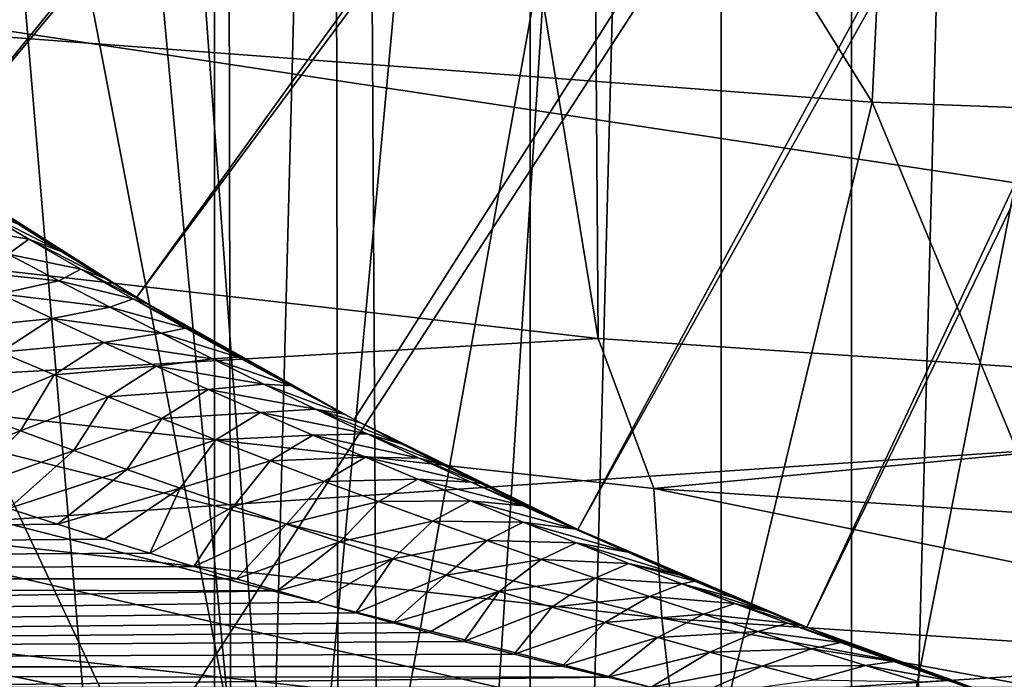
# Model space of a CAD drawing. Header units: metres. Extents: x -109 to 109, y -78 to 121.
# Tile 663 of 1056: x -5.05 to -3.05, y -40.42 to -39.08. Entities that reach past the tile are written whole.
import ezdxf

# ---------------------------------------------------------------- set-up
doc = ezdxf.new("R2010")
doc.units = ezdxf.units.M
doc.layers.add('solid_508554_SW0001', color=7, linetype='CONTINUOUS')

msp = doc.modelspace()

# ---------------------------------------------------------------- linework, layer by layer
at = {"layer": 'solid_508554_SW0001'}
for points in [[(-3.364592, -45.631424, -81.150002), (-3.364592, -20.517324, -81.150002), (-2.702876, -20.358459, -81.150002)], [(-2.702876, -45.790287, -81.150002), (-3.364592, -45.631424, -81.150002), (-2.702876, -20.358459, -81.150002)], [(-4.01723, -45.438103, -81.150002), (-4.01723, -20.710646, -81.150002), (-3.364592, -20.517324, -81.150002)], [(-3.364592, -45.631424, -81.150002), (-4.01723, -45.438103, -81.150002), (-3.364592, -20.517324, -81.150002)], [(-4.658784, -45.210922, -81.150002), (-4.658784, -20.937828, -81.150002), (-4.01723, -20.710646, -81.150002)], [(-4.01723, -45.438103, -81.150002), (-4.658784, -45.210922, -81.150002), (-4.01723, -20.710646, -81.150002)], [(-5.287572, -44.950462, -81.150002), (-5.287572, -21.198286, -81.150002), (-4.658784, -20.937828, -81.150002)], [(-4.658784, -45.210922, -81.150002), (-5.287572, -44.950462, -81.150002), (-4.658784, -20.937828, -81.150002)], [(-3.879439, -39.730164, -1.746452), (-3.969077, -27.527006, -9.362324), (-5.913657, -27.305088, -8.97795)], [(-5.7801, -39.513256, -1.37076), (-3.879439, -39.730164, -1.746452), (-5.913657, -27.305088, -8.97795)], [(-1.94756, -39.861008, -1.973082), (-1.992561, -27.660873, -9.594191), (-3.969077, -27.527006, -9.362324)], [(-3.879439, -39.730164, -1.746452), (-1.94756, -39.861008, -1.973082), (-3.969077, -27.527006, -9.362324)], [(-5.485802, -28.125662, -12.478029), (-4.309449, -44.027363, -2.801788), (-6.423145, -43.793064, -2.395972)], [(-5.485802, -28.125662, -12.478029), (-4.401103, -28.233006, -12.663955), (-4.309449, -44.027363, -2.801788)], [(-2.331927, -28.132143, 47.878933), (-4.647057, -28.280375, 47.622189), (-2.321532, -40.370384, 54.803505)], [(-4.401103, -28.233006, -12.663955), (-3.308108, -28.316706, -12.808928), (-4.309449, -44.027363, -2.801788)], [(-4.647057, -28.280375, 47.622189), (-6.928705, -28.526241, 47.196339), (-4.626338, -40.517956, 54.547905)], [(-4.647057, -28.280375, 47.622189), (-4.626338, -40.517956, 54.547905), (-2.321532, -40.370384, 54.803505)], [(-3.308108, -28.316706, -12.808928), (-2.162955, -44.168655, -3.046519), (-4.309449, -44.027363, -2.801788)], [(-3.308108, -28.316706, -12.808928), (-2.208876, -28.376604, -12.912677), (-2.162955, -44.168655, -3.046519)], [(-6.928705, -28.526241, 47.196339), (-6.897811, -40.762726, 54.123951), (-4.626338, -40.517956, 54.547905)], [(-4.406734, -41.241489, 52.66888), (-4.42756, -29.271738, 45.894627), (-2.222234, -29.12657, 46.146065)], [(-2.211783, -41.097004, 52.919136), (-4.406734, -41.241489, 52.66888), (-2.222234, -29.12657, 46.146065)], [(-6.568147, -41.481075, 52.253902), (-6.599189, -29.512455, 45.477692), (-4.42756, -29.271738, 45.894627)], [(-4.406734, -41.241489, 52.66888), (-6.568147, -41.481075, 52.253902), (-4.42756, -29.271738, 45.894627)], [(-1.822281, -31.736343, 41.03104), (-1.822281, -51.402096, 6.96896), (-3.629026, -51.276081, 7.187222)], [(-1.822281, -31.736343, 41.03104), (-3.629026, -51.276081, 7.187222), (-3.629026, -31.862358, 40.812778)], [(-1.822281, -51.448475, 6.995737), (-1.822281, -31.782722, 41.057816), (-3.629026, -31.908737, 40.839554)], [(-3.629026, -31.862358, 40.812778), (-3.629026, -51.276081, 7.187222), (-5.404819, -51.067249, 7.548927)], [(-3.629026, -31.862358, 40.812778), (-5.404819, -51.067249, 7.548927), (-5.404819, -32.07119, 40.451073)], [(-3.629026, -51.32246, 7.214), (-3.629026, -31.908737, 40.839554), (-5.404819, -32.117569, 40.477848)], [(-1.822281, -51.448475, 6.995737), (-3.629026, -31.908737, 40.839554), (-3.629026, -51.32246, 7.214)], [(-3.629026, -51.32246, 7.214), (-5.404819, -32.117569, 40.477848), (-5.404819, -51.113628, 7.575704)], [(-0.695007, -33.769382, -57.858181), (-5.658079, -39.08078, -61.959896), (-5.24503, -39.374992, -61.929619)], [(-0.623537, -33.834156, -57.858181), (-0.695007, -33.769382, -57.858181), (-5.24503, -39.374992, -61.929619)], [(-0.623537, -33.834156, -57.858181), (-5.24503, -39.374992, -61.929619), (-4.816976, -39.646347, -61.901516)], [(-0.546063, -33.891617, -57.858181), (-0.623537, -33.834156, -57.858181), (-4.816976, -39.646347, -61.901516)], [(-0.546063, -33.891617, -57.858181), (-4.816976, -39.646347, -61.901516), (-4.375148, -39.894115, -61.875706)], [(-0.546063, -33.891617, -57.858181), (-4.375148, -39.894115, -61.875706), (-3.920656, -40.117702, -61.852291)], [(-0.46333, -33.941204, -57.858181), (-0.546063, -33.891617, -57.858181), (-3.920656, -40.117702, -61.852291)], [(-0.46333, -33.941204, -57.858181), (-3.920656, -40.117702, -61.852291), (-3.454978, -40.316406, -61.831375)], [(-0.376135, -33.982445, -57.858181), (-0.46333, -33.941204, -57.858181), (-3.454978, -40.316406, -61.831375)], [(-0.376135, -33.982445, -57.858181), (-3.454978, -40.316406, -61.831375), (-2.979558, -40.489655, -61.813065)], [(-5.52757, -39.083996, 113.289856), (-3.322284, -39.249992, 113.385315), (-5.288946, -36.098446, 118.666252)], [(-3.322284, -39.249992, 113.385315), (-3.176825, -36.209187, 118.729919), (-5.288946, -36.098446, 118.666252)], [(-3.322284, -39.249992, 113.385315), (-1.108306, -39.332588, 113.432899), (-3.176825, -36.209187, 118.729919)], [(-1.108306, -39.332588, 113.432899), (-1.059466, -36.264233, 118.761635), (-3.176825, -36.209187, 118.729919)], [(-4.900442, -40.748657, 98.549866), (-5.186064, -37.36367, 105.071854), (-2.596039, -37.199959, 104.986679)], [(-3.269912, -40.630043, 98.488197), (-4.900442, -40.748657, 98.549866), (-2.596039, -37.199959, 104.986679)], [(-1.635842, -40.558823, 98.451164), (-3.269912, -40.630043, 98.488197), (-2.596039, -37.199959, 104.986679)], [(-4.900442, -40.748657, 98.549866), (-6.525666, -40.914528, 98.636101), (-5.186064, -37.36367, 105.071854)], [(-14.743219, -37.647823, -47.331551), (9.069128, -40.438595, -53.264668), (3.769285, -40.438595, -53.264671)], [(-3.769297, -40.438595, -53.264671), (-14.743219, -37.647823, -47.331551), (3.769285, -40.438595, -53.264671)], [(-14.743219, -37.647823, -47.331551), (14.36897, -40.438622, -53.264729), (9.069128, -40.438595, -53.264668)], [(-14.743219, -37.647823, -47.331551), (14.743219, -37.647823, -47.331551), (14.36897, -40.438622, -53.264729)], [(-3.769297, -40.438595, -53.264671), (-9.069127, -40.438595, -53.264668), (-14.743219, -37.647823, -47.331551)], [(14.998933, -38.741135, -42.284145), (-14.998933, -38.741135, -42.284145), (-14.712831, -40.748386, -46.395153)], [(14.748604, -40.4907, -45.859692), (14.998933, -38.741135, -42.284145), (-14.712831, -40.748386, -46.395153)], [(-6.051652, -42.033009, 107.892433), (-4.04395, -42.245338, 108.014519), (-5.52757, -39.083996, 113.289856)], [(-4.04395, -42.245338, 108.014519), (-3.322284, -39.249992, 113.385315), (-5.52757, -39.083996, 113.289856)], [(-4.04395, -42.245338, 108.014519), (-2.024637, -42.372395, 108.087708), (-3.322284, -39.249992, 113.385315)], [(-2.024637, -42.372395, 108.087708), (-1.108306, -39.332588, 113.432899), (-3.322284, -39.249992, 113.385315)], [(-4.880474, -39.608112, -57.236687), (-4.816976, -39.646347, -61.901516), (-5.24503, -39.374992, -61.929619)], [(-4.968727, -39.553833, -57.293968), (-4.880474, -39.608112, -57.236687), (-5.24503, -39.374992, -61.929619)], [(-5.056464, -39.498524, -57.349937), (-4.968727, -39.553833, -57.293968), (-5.24503, -39.374992, -61.929619)], [(-5.035818, -39.528133, -57.103989), (-5.141044, -39.466434, -57.132545), (-5.18082, -39.504017, -56.891224)], [(-5.141044, -39.466434, -57.132545), (-4.968727, -39.553833, -57.293968), (-5.056464, -39.498524, -57.349937)], [(-5.035818, -39.528133, -57.103989), (-4.968727, -39.553833, -57.293968), (-5.141044, -39.466434, -57.132545)], [(-5.613091, -39.830093, -1.193142), (-3.879439, -39.730164, -1.746452), (-5.7801, -39.513256, -1.37076)], [(-5.035818, -39.528133, -57.103989), (-5.18082, -39.504017, -56.891224), (-5.077988, -39.558834, -56.862553)], [(-4.930135, -39.589123, -57.074051), (-5.035818, -39.528133, -57.103989), (-5.077988, -39.558834, -56.862553)], [(-5.035818, -39.528133, -57.103989), (-4.880474, -39.608112, -57.236687), (-4.968727, -39.553833, -57.293968)], [(-4.930135, -39.589123, -57.074051), (-4.880474, -39.608112, -57.236687), (-5.035818, -39.528133, -57.103989)], [(-4.97478, -39.612968, -56.832703), (-5.077988, -39.558834, -56.862553), (-5.198796, -39.589104, -56.649063)], [(-4.930135, -39.589123, -57.074051), (-5.077988, -39.558834, -56.862553), (-4.97478, -39.612968, -56.832703)], [(-4.97478, -39.612968, -56.832703), (-5.198796, -39.589104, -56.649063), (-5.093929, -39.639408, -56.618015)], [(-4.82401, -39.649403, -57.04274), (-4.930135, -39.589123, -57.074051), (-4.97478, -39.612968, -56.832703)], [(-4.930135, -39.589123, -57.074051), (-4.79248, -39.660915, -57.1786), (-4.880474, -39.608112, -57.236687)], [(-4.82401, -39.649403, -57.04274), (-4.79248, -39.660915, -57.1786), (-4.930135, -39.589123, -57.074051)], [(-4.871214, -39.666424, -56.801674), (-4.97478, -39.612968, -56.832703), (-5.093929, -39.639408, -56.618015)], [(-4.82401, -39.649403, -57.04274), (-4.97478, -39.612968, -56.832703), (-4.871214, -39.666424, -56.801674)], [(-4.880474, -39.608112, -57.236687), (-4.79248, -39.660915, -57.1786), (-4.816976, -39.646347, -61.901516)], [(-4.988752, -39.688976, -56.585888), (-5.093929, -39.639408, -56.618015), (-5.202677, -39.711159, -56.411243)], [(-4.871214, -39.666424, -56.801674), (-5.093929, -39.639408, -56.618015), (-4.988752, -39.688976, -56.585888)], [(-4.717463, -39.708973, -57.010048), (-4.82401, -39.649403, -57.04274), (-4.871214, -39.666424, -56.801674)], [(-4.82401, -39.649403, -57.04274), (-4.704986, -39.712132, -57.119808), (-4.79248, -39.660915, -57.1786)], [(-4.717463, -39.708973, -57.010048), (-4.704986, -39.712132, -57.119808), (-4.82401, -39.649403, -57.04274)], [(-4.395293, -39.883488, -56.903545), (-4.375148, -39.894115, -61.875706), (-4.816976, -39.646347, -61.901516)], [(-4.444446, -39.857304, -56.938637), (-4.395293, -39.883488, -56.903545), (-4.816976, -39.646347, -61.901516)], [(-4.530214, -39.810707, -56.999191), (-4.444446, -39.857304, -56.938637), (-4.816976, -39.646347, -61.901516)], [(-4.617328, -39.762188, -57.059807), (-4.530214, -39.810707, -56.999191), (-4.816976, -39.646347, -61.901516)], [(-4.704986, -39.712132, -57.119808), (-4.617328, -39.762188, -57.059807), (-4.816976, -39.646347, -61.901516)], [(-4.79248, -39.660915, -57.1786), (-4.704986, -39.712132, -57.119808), (-4.816976, -39.646347, -61.901516)], [(-4.767307, -39.719196, -56.769463), (-4.871214, -39.666424, -56.801674), (-4.988752, -39.688976, -56.585888)], [(-4.717463, -39.708973, -57.010048), (-4.871214, -39.666424, -56.801674), (-4.767307, -39.719196, -56.769463)], [(-4.988752, -39.688976, -56.585888), (-5.202677, -39.711159, -56.411243), (-5.093717, -39.75779, -56.376308)], [(-4.883284, -39.737816, -56.552673), (-4.988752, -39.688976, -56.585888), (-5.093717, -39.75779, -56.376308)], [(-4.767307, -39.719196, -56.769463), (-4.988752, -39.688976, -56.585888), (-4.883284, -39.737816, -56.552673)], [(-4.610508, -39.76783, -56.975967), (-4.717463, -39.708973, -57.010048), (-4.767307, -39.719196, -56.769463)], [(-4.717463, -39.708973, -57.010048), (-4.617328, -39.762188, -57.059807), (-4.704986, -39.712132, -57.119808)], [(-4.610508, -39.76783, -56.975967), (-4.617328, -39.762188, -57.059807), (-4.717463, -39.708973, -57.010048)], [(-3.765963, -40.034843, -1.547778), (-3.879439, -39.730164, -1.746452), (-5.613091, -39.830093, -1.193142)], [(-4.663074, -39.77129, -56.736069), (-4.767307, -39.719196, -56.769463), (-4.883284, -39.737816, -56.552673)], [(-4.610508, -39.76783, -56.975967), (-4.767307, -39.719196, -56.769463), (-4.663074, -39.77129, -56.736069)], [(-3.765963, -40.034843, -1.547778), (-1.94756, -39.861008, -1.973082), (-3.879439, -39.730164, -1.746452)], [(-4.883284, -39.737816, -56.552673), (-5.093717, -39.75779, -56.376308), (-4.984521, -39.803585, -56.340355)], [(-4.777544, -39.785923, -56.518379), (-4.883284, -39.737816, -56.552673), (-4.984521, -39.803585, -56.340355)], [(-4.663074, -39.77129, -56.736069), (-4.883284, -39.737816, -56.552673), (-4.777544, -39.785923, -56.518379)], [(-4.984521, -39.803585, -56.340355), (-5.093717, -39.75779, -56.376308), (-5.160567, -39.876842, -56.168945)], [(-4.558529, -39.822704, -56.701477), (-4.663074, -39.77129, -56.736069), (-4.777544, -39.785923, -56.518379)], [(-4.503159, -39.825977, -56.940491), (-4.610508, -39.76783, -56.975967), (-4.663074, -39.77129, -56.736069)], [(-4.503159, -39.825977, -56.940491), (-4.663074, -39.77129, -56.736069), (-4.558529, -39.822704, -56.701477)], [(-4.610508, -39.76783, -56.975967), (-4.530214, -39.810707, -56.999191), (-4.617328, -39.762188, -57.059807)], [(-4.503159, -39.825977, -56.940491), (-4.530214, -39.810707, -56.999191), (-4.610508, -39.76783, -56.975967)], [(-4.777544, -39.785923, -56.518379), (-4.984521, -39.803585, -56.340355), (-4.875112, -39.848545, -56.303387)], [(-4.671547, -39.833305, -56.48299), (-4.777544, -39.785923, -56.518379), (-4.875112, -39.848545, -56.303387)], [(-4.558529, -39.822704, -56.701477), (-4.777544, -39.785923, -56.518379), (-4.671547, -39.833305, -56.48299)], [(-4.984521, -39.803585, -56.340355), (-5.160567, -39.876842, -56.168945), (-5.052715, -39.917416, -56.130856)], [(-4.875112, -39.848545, -56.303387), (-4.984521, -39.803585, -56.340355), (-5.052715, -39.917416, -56.130856)], [(-4.503159, -39.825977, -56.940491), (-4.444446, -39.857304, -56.938637), (-4.530214, -39.810707, -56.999191)], [(-5.613091, -39.830093, -1.193142), (-5.589058, -40.093872, -0.937283), (-3.749839, -40.297745, -1.290401)], [(-3.765963, -40.034843, -1.547778), (-5.613091, -39.830093, -1.193142), (-3.749839, -40.297745, -1.290401)], [(-4.671547, -39.833305, -56.48299), (-4.875112, -39.848545, -56.303387), (-4.765514, -39.892681, -56.265392)], [(-4.565315, -39.879967, -56.446499), (-4.671547, -39.833305, -56.48299), (-4.765514, -39.892681, -56.265392)], [(-4.453687, -39.873447, -56.665676), (-4.558529, -39.822704, -56.701477), (-4.671547, -39.833305, -56.48299)], [(-4.453687, -39.873447, -56.665676), (-4.671547, -39.833305, -56.48299), (-4.565315, -39.879967, -56.446499)], [(-4.453687, -39.873447, -56.665676), (-4.395293, -39.883488, -56.903545), (-4.558529, -39.822704, -56.701477)], [(-4.503159, -39.825977, -56.940491), (-4.558529, -39.822704, -56.701477), (-4.395293, -39.883488, -56.903545)], [(-4.503159, -39.825977, -56.940491), (-4.395293, -39.883488, -56.903545), (-4.444446, -39.857304, -56.938637)], [(-4.875112, -39.848545, -56.303387), (-5.052715, -39.917416, -56.130856), (-4.944749, -39.957111, -56.091908)], [(-4.765514, -39.892681, -56.265392), (-4.875112, -39.848545, -56.303387), (-4.944749, -39.957111, -56.091908)], [(-4.348561, -39.923519, -56.628647), (-4.453687, -39.873447, -56.665676), (-4.565315, -39.879967, -56.446499)], [(-4.453687, -39.873447, -56.665676), (-4.277531, -39.944721, -56.817886), (-4.360443, -39.901833, -56.878426)], [(-4.348561, -39.923519, -56.628647), (-4.277531, -39.944721, -56.817886), (-4.453687, -39.873447, -56.665676)], [(-4.453687, -39.873447, -56.665676), (-4.360443, -39.901833, -56.878426), (-4.395293, -39.883488, -56.903545)], [(-1.890174, -40.158321, -1.761644), (-1.94756, -39.861008, -1.973082), (-3.765963, -40.034843, -1.547778)], [(-5.160567, -39.876842, -56.168945), (-5.283609, -40.005047, -56.001266), (-5.052715, -39.917416, -56.130856)], [(-4.765514, -39.892681, -56.265392), (-4.944749, -39.957111, -56.091908), (-4.836699, -39.99593, -56.052097)], [(-4.655753, -39.935989, -56.22636), (-4.765514, -39.892681, -56.265392), (-4.836699, -39.99593, -56.052097)], [(-4.565315, -39.879967, -56.446499), (-4.765514, -39.892681, -56.265392), (-4.655753, -39.935989, -56.22636)], [(-4.458864, -39.925911, -56.408882), (-4.565315, -39.879967, -56.446499), (-4.655753, -39.935989, -56.22636)], [(-4.348561, -39.923519, -56.628647), (-4.565315, -39.879967, -56.446499), (-4.458864, -39.925911, -56.408882)], [(-4.395293, -39.883488, -56.903545), (-4.360443, -39.901833, -56.878426), (-4.375148, -39.894115, -61.875706)], [(-3.93214, -40.112423, -56.555492), (-3.920656, -40.117702, -61.852291), (-4.375148, -39.894115, -61.875706)], [(-4.022664, -40.070148, -56.626064), (-3.93214, -40.112423, -56.555492), (-4.375148, -39.894115, -61.875706)], [(-4.117301, -40.024689, -56.698246), (-4.022664, -40.070148, -56.626064), (-4.375148, -39.894115, -61.875706)], [(-4.196256, -39.98576, -56.757595), (-4.117301, -40.024689, -56.698246), (-4.375148, -39.894115, -61.875706)], [(-4.277531, -39.944721, -56.817886), (-4.196256, -39.98576, -56.757595), (-4.375148, -39.894115, -61.875706)], [(-4.360443, -39.901833, -56.878426), (-4.277531, -39.944721, -56.817886), (-4.375148, -39.894115, -61.875706)], [(-5.052715, -39.917416, -56.130856), (-5.283609, -40.005047, -56.001266), (-5.178314, -40.041016, -55.961376)], [(-5.052715, -39.917416, -56.130856), (-5.178314, -40.041016, -55.961376), (-4.944749, -39.957111, -56.091908)], [(-4.458864, -39.925911, -56.408882), (-4.655753, -39.935989, -56.22636), (-4.54585, -39.978481, -56.186283)], [(-4.352209, -39.971146, -56.370129), (-4.458864, -39.925911, -56.408882), (-4.54585, -39.978481, -56.186283)], [(-4.243162, -39.972923, -56.590363), (-4.348561, -39.923519, -56.628647), (-4.458864, -39.925911, -56.408882)], [(-4.243162, -39.972923, -56.590363), (-4.458864, -39.925911, -56.408882), (-4.352209, -39.971146, -56.370129)], [(-4.348561, -39.923519, -56.628647), (-4.196256, -39.98576, -56.757595), (-4.277531, -39.944721, -56.817886)], [(-4.243162, -39.972923, -56.590363), (-4.196256, -39.98576, -56.757595), (-4.348561, -39.923519, -56.628647)], [(-4.655753, -39.935989, -56.22636), (-4.836699, -39.99593, -56.052097), (-4.72859, -40.033878, -56.011417)], [(-4.54585, -39.978481, -56.186283), (-4.655753, -39.935989, -56.22636), (-4.72859, -40.033878, -56.011417)], [(-4.944749, -39.957111, -56.091908), (-5.178314, -40.041016, -55.961376), (-5.076429, -40.074951, -55.9221)], [(-4.944749, -39.957111, -56.091908), (-5.076429, -40.074951, -55.9221), (-4.836699, -39.99593, -56.052097)], [(-4.352209, -39.971146, -56.370129), (-4.54585, -39.978481, -56.186283), (-4.435831, -40.020161, -56.145134)], [(-4.245368, -40.015671, -56.330204), (-4.352209, -39.971146, -56.370129), (-4.435831, -40.020161, -56.145134)], [(-4.1375, -40.021671, -56.550797), (-4.352209, -39.971146, -56.370129), (-4.245368, -40.015671, -56.330204)], [(-4.1375, -40.021671, -56.550797), (-4.243162, -39.972923, -56.590363), (-4.352209, -39.971146, -56.370129)], [(-4.243162, -39.972923, -56.590363), (-4.117301, -40.024689, -56.698246), (-4.196256, -39.98576, -56.757595)], [(-4.1375, -40.021671, -56.550797), (-4.117301, -40.024689, -56.698246), (-4.243162, -39.972923, -56.590363)], [(-4.54585, -39.978481, -56.186283), (-4.72859, -40.033878, -56.011417), (-4.620452, -40.070965, -55.969856)], [(-4.435831, -40.020161, -56.145134), (-4.54585, -39.978481, -56.186283), (-4.620452, -40.070965, -55.969856)], [(-4.836699, -39.99593, -56.052097), (-5.076429, -40.074951, -55.9221), (-4.977632, -40.107071, -55.883347)], [(-4.836699, -39.99593, -56.052097), (-4.977632, -40.107071, -55.883347), (-4.72859, -40.033878, -56.011417)], [(-4.72859, -40.033878, -56.011417), (-4.977632, -40.107071, -55.883347), (-4.882245, -40.137291, -55.84539)], [(-4.72859, -40.033878, -56.011417), (-4.882245, -40.137291, -55.84539), (-4.789974, -40.165829, -55.808105)], [(-4.72859, -40.033878, -56.011417), (-4.789974, -40.165829, -55.808105), (-4.620452, -40.070965, -55.969856)], [(-4.435831, -40.020161, -56.145134), (-4.620452, -40.070965, -55.969856), (-4.512318, -40.107193, -55.927399)], [(-4.325721, -40.061035, -56.102886), (-4.435831, -40.020161, -56.145134), (-4.512318, -40.107193, -55.927399)], [(-4.245368, -40.015671, -56.330204), (-4.435831, -40.020161, -56.145134), (-4.325721, -40.061035, -56.102886)], [(-4.138359, -40.059498, -56.28907), (-4.245368, -40.015671, -56.330204), (-4.325721, -40.061035, -56.102886)], [(-4.031586, -40.069767, -56.509899), (-4.245368, -40.015671, -56.330204), (-4.138359, -40.059498, -56.28907)], [(-4.031586, -40.069767, -56.509899), (-4.1375, -40.021671, -56.550797), (-4.245368, -40.015671, -56.330204)], [(-4.1375, -40.021671, -56.550797), (-4.022664, -40.070148, -56.626064), (-4.117301, -40.024689, -56.698246)], [(-4.031586, -40.069767, -56.509899), (-4.022664, -40.070148, -56.626064), (-4.1375, -40.021671, -56.550797)], [(-3.765963, -40.034843, -1.547778), (-3.749839, -40.297745, -1.290401), (-1.882081, -40.420692, -1.503352)], [(-1.890174, -40.158321, -1.761644), (-3.765963, -40.034843, -1.547778), (-1.882081, -40.420692, -1.503352)], [(-4.977632, -40.107071, -55.883347), (-5.076429, -40.074951, -55.9221), (-14.368971, -40.217697, -55.736393)], [(-4.620452, -40.070965, -55.969856), (-4.789974, -40.165829, -55.808105), (-4.700589, -40.192863, -55.771397)], [(-4.620452, -40.070965, -55.969856), (-4.700589, -40.192863, -55.771397), (-4.512318, -40.107193, -55.927399)], [(-4.325721, -40.061035, -56.102886), (-4.512318, -40.107193, -55.927399), (-4.404222, -40.14257, -55.884022)], [(-4.21555, -40.101112, -56.059509), (-4.325721, -40.061035, -56.102886), (-4.404222, -40.14257, -55.884022)], [(-4.138359, -40.059498, -56.28907), (-4.325721, -40.061035, -56.102886), (-4.21555, -40.101112, -56.059509)], [(-4.031197, -40.102634, -56.246689), (-4.138359, -40.059498, -56.28907), (-4.21555, -40.101112, -56.059509)], [(-3.92543, -40.117218, -56.467632), (-4.138359, -40.059498, -56.28907), (-4.031197, -40.102634, -56.246689)], [(-3.92543, -40.117218, -56.467632), (-4.031586, -40.069767, -56.509899), (-4.138359, -40.059498, -56.28907)], [(-4.031586, -40.069767, -56.509899), (-3.93214, -40.112423, -56.555492), (-4.022664, -40.070148, -56.626064)], [(-3.92543, -40.117218, -56.467632), (-3.93214, -40.112423, -56.555492), (-4.031586, -40.069767, -56.509899)], [(-5.589058, -40.093872, -0.937283), (-5.551736, -40.317692, -0.647228), (-3.724799, -40.520203, -0.997987)], [(-3.749839, -40.297745, -1.290401), (-5.589058, -40.093872, -0.937283), (-3.724799, -40.520203, -0.997987)], [(-4.882245, -40.137291, -55.84539), (-4.977632, -40.107071, -55.883347), (-14.368971, -40.217697, -55.736393)], [(-4.512318, -40.107193, -55.927399), (-4.700589, -40.192863, -55.771397), (-4.614303, -40.218346, -55.735458)], [(-4.512318, -40.107193, -55.927399), (-4.614303, -40.218346, -55.735458), (-4.404222, -40.14257, -55.884022)], [(-4.21555, -40.101112, -56.059509), (-4.404222, -40.14257, -55.884022), (-4.296199, -40.177097, -55.839703)], [(-4.105344, -40.1404, -56.014957), (-4.21555, -40.101112, -56.059509), (-4.296199, -40.177097, -55.839703)], [(-4.031197, -40.102634, -56.246689), (-4.21555, -40.101112, -56.059509), (-4.105344, -40.1404, -56.014957)], [(-3.923899, -40.145084, -56.203011), (-4.031197, -40.102634, -56.246689), (-4.105344, -40.1404, -56.014957)], [(-3.819038, -40.164036, -56.423939), (-4.031197, -40.102634, -56.246689), (-3.923899, -40.145084, -56.203011)], [(-3.819038, -40.164036, -56.423939), (-3.92543, -40.117218, -56.467632), (-4.031197, -40.102634, -56.246689)], [(-3.93214, -40.112423, -56.555492), (-3.84534, -40.151867, -56.486561), (-3.920656, -40.117702, -61.852291)], [(-3.92543, -40.117218, -56.467632), (-3.84534, -40.151867, -56.486561), (-3.93214, -40.112423, -56.555492)], [(-3.819038, -40.164036, -56.423939), (-3.84534, -40.151867, -56.486561), (-3.92543, -40.117218, -56.467632)], [(-3.462713, -40.313347, -56.166985), (-3.454978, -40.316406, -61.831375), (-3.920656, -40.117702, -61.852291)], [(-3.533303, -40.285046, -56.228149), (-3.462713, -40.313347, -56.166985), (-3.920656, -40.117702, -61.852291)], [(-3.60661, -40.254948, -56.290539), (-3.533303, -40.285046, -56.228149), (-3.920656, -40.117702, -61.852291)], [(-3.682579, -40.222992, -56.354172), (-3.60661, -40.254948, -56.290539), (-3.920656, -40.117702, -61.852291)], [(-3.711967, -40.210423, -56.378471), (-3.682579, -40.222992, -56.354172), (-3.920656, -40.117702, -61.852291)], [(-3.761995, -40.188744, -56.419415), (-3.711967, -40.210423, -56.378471), (-3.920656, -40.117702, -61.852291)], [(-3.84534, -40.151867, -56.486561), (-3.761995, -40.188744, -56.419415), (-3.920656, -40.117702, -61.852291)], [(-4.789974, -40.165829, -55.808105), (-4.882245, -40.137291, -55.84539), (-14.368971, -40.217697, -55.736393)], [(-4.404222, -40.14257, -55.884022), (-4.614303, -40.218346, -55.735458), (-4.530872, -40.242435, -55.700211)], [(-4.404222, -40.14257, -55.884022), (-4.530872, -40.242435, -55.700211), (-4.296199, -40.177097, -55.839703)], [(-4.105344, -40.1404, -56.014957), (-4.296199, -40.177097, -55.839703), (-4.18829, -40.210785, -55.794403)], [(-3.995134, -40.178902, -55.969181), (-4.105344, -40.1404, -56.014957), (-4.18829, -40.210785, -55.794403)], [(-3.923899, -40.145084, -56.203011), (-4.105344, -40.1404, -56.014957), (-3.995134, -40.178902, -55.969181)], [(-3.816483, -40.186863, -56.157963), (-3.923899, -40.145084, -56.203011), (-3.995134, -40.178902, -55.969181)], [(-3.816483, -40.186863, -56.157963), (-3.711967, -40.210423, -56.378471), (-3.923899, -40.145084, -56.203011)], [(-3.819038, -40.164036, -56.423939), (-3.923899, -40.145084, -56.203011), (-3.711967, -40.210423, -56.378471)], [(-3.819038, -40.164036, -56.423939), (-3.761995, -40.188744, -56.419415), (-3.84534, -40.151867, -56.486561)], [(-4.700589, -40.192863, -55.771397), (-4.789974, -40.165829, -55.808105), (-14.368971, -40.217697, -55.736393)], [(-3.819038, -40.164036, -56.423939), (-3.711967, -40.210423, -56.378471), (-3.761995, -40.188744, -56.419415)], [(-4.614303, -40.218346, -55.735458), (-4.700589, -40.192863, -55.771397), (-14.368971, -40.217697, -55.736393)], [(-4.296199, -40.177097, -55.839703), (-4.530872, -40.242435, -55.700211), (-4.449979, -40.265301, -55.665512)], [(-4.296199, -40.177097, -55.839703), (-4.449979, -40.265301, -55.665512), (-4.371744, -40.286942, -55.63147)], [(-4.296199, -40.177097, -55.839703), (-4.371744, -40.286942, -55.63147), (-4.18829, -40.210785, -55.794403)], [(-3.995134, -40.178902, -55.969181), (-4.18829, -40.210785, -55.794403), (-4.080541, -40.243637, -55.748077)], [(-3.884955, -40.216629, -55.922112), (-3.995134, -40.178902, -55.969181), (-4.080541, -40.243637, -55.748077)], [(-3.816483, -40.186863, -56.157963), (-3.995134, -40.178902, -55.969181), (-3.884955, -40.216629, -55.922112)], [(-3.708966, -40.227974, -56.111465), (-3.816483, -40.186863, -56.157963), (-3.884955, -40.216629, -55.922112)], [(-3.816483, -40.186863, -56.157963), (-3.682579, -40.222992, -56.354172), (-3.711967, -40.210423, -56.378471)], [(-3.708966, -40.227974, -56.111465), (-3.682579, -40.222992, -56.354172), (-3.816483, -40.186863, -56.157963)], [(-4.18829, -40.210785, -55.794403), (-4.371744, -40.286942, -55.63147), (-4.296106, -40.307423, -55.598095)], [(-4.18829, -40.210785, -55.794403), (-4.296106, -40.307423, -55.598095), (-4.080541, -40.243637, -55.748077)], [(-4.614303, -40.218346, -55.735458), (-14.368971, -40.217697, -55.736393), (-14.368971, -40.223835, -55.727543)], [(-4.530872, -40.242435, -55.700211), (-4.614303, -40.218346, -55.735458), (-14.368971, -40.223835, -55.727543)], [(-4.530872, -40.242435, -55.700211), (-14.368971, -40.223835, -55.727543), (-14.368971, -40.406612, -55.417057)], [(-3.884955, -40.216629, -55.922112), (-4.080541, -40.243637, -55.748077), (-3.972999, -40.275658, -55.70068)], [(-3.774841, -40.25359, -55.873672), (-3.884955, -40.216629, -55.922112), (-3.972999, -40.275658, -55.70068)], [(-3.708966, -40.227974, -56.111465), (-3.884955, -40.216629, -55.922112), (-3.774841, -40.25359, -55.873672)], [(-3.601363, -40.268433, -56.063427), (-3.708966, -40.227974, -56.111465), (-3.774841, -40.25359, -55.873672)], [(-3.708966, -40.227974, -56.111465), (-3.60661, -40.254948, -56.290539), (-3.682579, -40.222992, -56.354172)], [(-3.708966, -40.227974, -56.111465), (-3.533303, -40.285046, -56.228149), (-3.60661, -40.254948, -56.290539)], [(-3.601363, -40.268433, -56.063427), (-3.533303, -40.285046, -56.228149), (-3.708966, -40.227974, -56.111465)], [(-4.449979, -40.265301, -55.665512), (-4.530872, -40.242435, -55.700211), (-14.368971, -40.406612, -55.417057)], [(-4.080541, -40.243637, -55.748077), (-4.296106, -40.307423, -55.598095), (-4.222805, -40.32687, -55.565266)], [(-4.080541, -40.243637, -55.748077), (-4.222805, -40.32687, -55.565266), (-4.151794, -40.345341, -55.532993)], [(-4.080541, -40.243637, -55.748077), (-4.151794, -40.345341, -55.532993), (-3.972999, -40.275658, -55.70068)], [(-3.774841, -40.25359, -55.873672), (-3.972999, -40.275658, -55.70068), (-3.865722, -40.30685, -55.652145)], [(-3.664834, -40.289791, -55.823765), (-3.774841, -40.25359, -55.873672), (-3.865722, -40.30685, -55.652145)], [(-3.601363, -40.268433, -56.063427), (-3.774841, -40.25359, -55.873672), (-3.664834, -40.289791, -55.823765)], [(-4.371744, -40.286942, -55.63147), (-4.449979, -40.265301, -55.665512), (-14.368971, -40.406612, -55.417057)], [(-3.493696, -40.308254, -56.013725), (-3.601363, -40.268433, -56.063427), (-3.664834, -40.289791, -55.823765)], [(-3.601363, -40.268433, -56.063427), (-3.462713, -40.313347, -56.166985), (-3.533303, -40.285046, -56.228149)], [(-3.493696, -40.308254, -56.013725), (-3.462713, -40.313347, -56.166985), (-3.601363, -40.268433, -56.063427)], [(-4.296106, -40.307423, -55.598095), (-4.371744, -40.286942, -55.63147), (-14.368971, -40.406612, -55.417057)], [(-3.972999, -40.275658, -55.70068), (-4.151794, -40.345341, -55.532993), (-4.049668, -40.371254, -55.485741)], [(-3.972999, -40.275658, -55.70068), (-4.049668, -40.371254, -55.485741), (-3.865722, -40.30685, -55.652145)], [(-3.664834, -40.289791, -55.823765), (-3.865722, -40.30685, -55.652145), (-3.758777, -40.337223, -55.60239)], [(-3.55498, -40.325245, -55.772259), (-3.664834, -40.289791, -55.823765), (-3.758777, -40.337223, -55.60239)], [(-3.493696, -40.308254, -56.013725), (-3.664834, -40.289791, -55.823765), (-3.55498, -40.325245, -55.772259)], [(-4.222805, -40.32687, -55.565266), (-4.296106, -40.307423, -55.598095), (-14.368971, -40.406612, -55.417057)], [(-3.865722, -40.30685, -55.652145), (-4.049668, -40.371254, -55.485741), (-3.952264, -40.395279, -55.439644)], [(-3.865722, -40.30685, -55.652145), (-3.952264, -40.395279, -55.439644), (-3.758777, -40.337223, -55.60239)], [(-3.749839, -40.297745, -1.290401), (-3.724799, -40.520203, -0.997987), (-1.869514, -40.64233, -1.209517)], [(-1.882081, -40.420692, -1.503352), (-3.749839, -40.297745, -1.290401), (-1.869514, -40.64233, -1.209517)], [(-3.385981, -40.347446, -55.962212), (-3.493696, -40.308254, -56.013725), (-3.55498, -40.325245, -55.772259)], [(-3.493696, -40.308254, -56.013725), (-3.373017, -40.348354, -56.087456), (-3.462713, -40.313347, -56.166985)], [(-3.385981, -40.347446, -55.962212), (-3.373017, -40.348354, -56.087456), (-3.493696, -40.308254, -56.013725)], [(-3.462713, -40.313347, -56.166985), (-3.373017, -40.348354, -56.087456), (-3.454978, -40.316406, -61.831375)], [(-4.151794, -40.345341, -55.532993), (-4.222805, -40.32687, -55.565266), (-14.368971, -40.406612, -55.417057)], [(-5.551736, -40.317692, -0.647228), (-5.501935, -40.496696, -0.329268), (-3.691386, -40.697392, -0.676881)], [(-3.724799, -40.520203, -0.997987), (-5.551736, -40.317692, -0.647228), (-3.691386, -40.697392, -0.676881)], [(-3.55498, -40.325245, -55.772259), (-3.758777, -40.337223, -55.60239), (-3.652235, -40.366776, -55.551327)], [(-3.445329, -40.359959, -55.719017), (-3.55498, -40.325245, -55.772259), (-3.652235, -40.366776, -55.551327)], [(-3.385981, -40.347446, -55.962212), (-3.55498, -40.325245, -55.772259), (-3.445329, -40.359959, -55.719017)], [(-2.990866, -40.485867, -55.721916), (-2.979558, -40.489655, -61.813065), (-3.454978, -40.316406, -61.831375)], [(-3.058778, -40.462788, -55.790833), (-2.990866, -40.485867, -55.721916), (-3.454978, -40.316406, -61.831375)], [(-3.062678, -40.461445, -55.794731), (-3.058778, -40.462788, -55.790833), (-3.454978, -40.316406, -61.831375)], [(-3.130882, -40.437645, -55.861813), (-3.062678, -40.461445, -55.794731), (-3.454978, -40.316406, -61.831375)], [(-3.207168, -40.410328, -55.934891), (-3.130882, -40.437645, -55.861813), (-3.454978, -40.316406, -61.831375)], [(-3.287776, -40.380653, -56.010082), (-3.207168, -40.410328, -55.934891), (-3.454978, -40.316406, -61.831375)], [(-3.373017, -40.348354, -56.087456), (-3.287776, -40.380653, -56.010082), (-3.454978, -40.316406, -61.831375)], [(-4.049668, -40.371254, -55.485741), (-4.151794, -40.345341, -55.532993), (-14.368971, -40.406612, -55.417057)], [(-3.758777, -40.337223, -55.60239), (-3.952264, -40.395279, -55.439644), (-3.859629, -40.4175, -55.394798)], [(-3.758777, -40.337223, -55.60239), (-3.859629, -40.4175, -55.394798), (-3.652235, -40.366776, -55.551327)], [(-3.278241, -40.386024, -55.908718), (-3.385981, -40.347446, -55.962212), (-3.445329, -40.359959, -55.719017)], [(-3.385981, -40.347446, -55.962212), (-3.287776, -40.380653, -56.010082), (-3.373017, -40.348354, -56.087456)], [(-3.278241, -40.386024, -55.908718), (-3.287776, -40.380653, -56.010082), (-3.385981, -40.347446, -55.962212)], [(-3.952264, -40.395279, -55.439644), (-4.049668, -40.371254, -55.485741), (-14.368971, -40.406612, -55.417057)], [(-4.503436, -40.679901, 54.649162), (-2.321532, -40.370384, 54.803505), (-4.626338, -40.517956, 54.547905)], [(-2.259435, -40.540043, 54.891399), (-2.321532, -40.370384, 54.803505), (-4.503436, -40.679901, 54.649162)], [(-3.652235, -40.366776, -55.551327), (-3.859629, -40.4175, -55.394798), (-3.771348, -40.438118, -55.35104)], [(-3.652235, -40.366776, -55.551327), (-3.771348, -40.438118, -55.35104), (-3.546188, -40.395508, -55.498829)], [(-3.445329, -40.359959, -55.719017), (-3.652235, -40.366776, -55.551327), (-3.546188, -40.395508, -55.498829)], [(-3.335948, -40.393948, -55.663841), (-3.445329, -40.359959, -55.719017), (-3.546188, -40.395508, -55.498829)], [(-3.278241, -40.386024, -55.908718), (-3.445329, -40.359959, -55.719017), (-3.335948, -40.393948, -55.663841)], [(-3.952264, -40.395279, -55.439644), (-14.368971, -40.406612, -55.417057), (-14.368971, -40.410511, -55.409153)], [(-3.859629, -40.4175, -55.394798), (-3.952264, -40.395279, -55.439644), (-14.368971, -40.410511, -55.409153)], [(-3.546188, -40.395508, -55.498829), (-3.771348, -40.438118, -55.35104), (-3.687382, -40.457226, -55.308403)], [(-3.546188, -40.395508, -55.498829), (-3.687382, -40.457226, -55.308403), (-3.440741, -40.423428, -55.444752)], [(-3.335948, -40.393948, -55.663841), (-3.546188, -40.395508, -55.498829), (-3.440741, -40.423428, -55.444752)], [(-3.226905, -40.427212, -55.606506), (-3.335948, -40.393948, -55.663841), (-3.440741, -40.423428, -55.444752)], [(-3.170501, -40.424007, -55.853004), (-3.278241, -40.386024, -55.908718), (-3.335948, -40.393948, -55.663841)], [(-3.170501, -40.424007, -55.853004), (-3.335948, -40.393948, -55.663841), (-3.226905, -40.427212, -55.606506)], [(-3.278241, -40.386024, -55.908718), (-3.207168, -40.410328, -55.934891), (-3.287776, -40.380653, -56.010082)], [(-3.170501, -40.424007, -55.853004), (-3.207168, -40.410328, -55.934891), (-3.278241, -40.386024, -55.908718)], [(-3.859629, -40.4175, -55.394798), (-14.368971, -40.410511, -55.409153), (-14.368971, -40.546188, -55.073254)], [(-3.170501, -40.424007, -55.853004), (-3.130882, -40.437645, -55.861813), (-3.207168, -40.410328, -55.934891)], [(-3.771348, -40.438118, -55.35104), (-3.859629, -40.4175, -55.394798), (-14.368971, -40.546188, -55.073254)]]:
    msp.add_3dface(points, dxfattribs=at)

doc.saveas('drawing.dxf')
